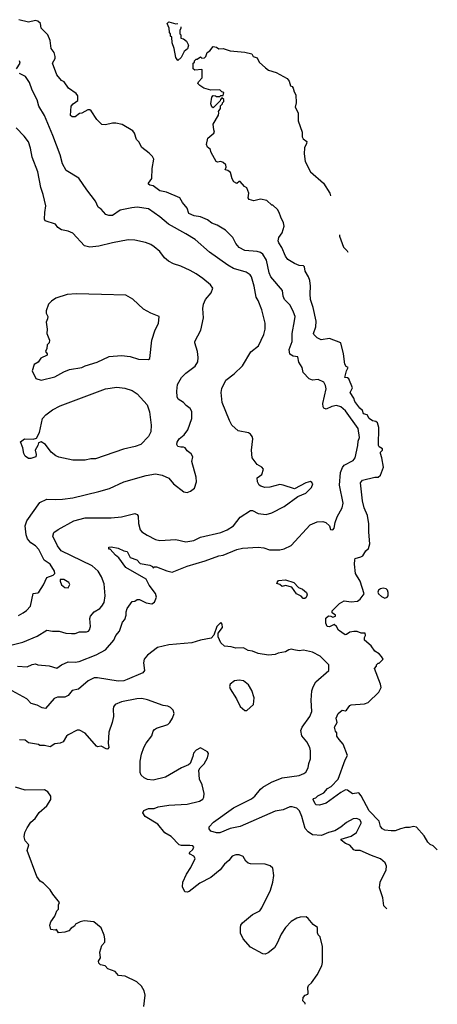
# Model space of a CAD drawing. Extents: x 1678759 to 1859541, y 384609 to 522867.
# Tile 386 of 466: x 1827176 to 1830868, y 420765 to 429469. Entities that reach past the tile are written whole.
import ezdxf

# ---------------------------------------------------------------- set-up
doc = ezdxf.new("R2010")
doc.units = 0

msp = doc.modelspace()

# ---------------------------------------------------------------- linework, layer by layer
at = {"layer": '0CON20XD'}
for points in [[(1827155, 423753.5), (1827240.5, 423749.5), (1827285, 423770.5), (1827315, 423775.6), (1827335, 423766.7), (1827435, 423757.7), (1827505, 423736), (1827544.4, 423765.6), (1827605, 423792.5), (1827665, 423789.1), (1827702.5, 423795), (1827852.5, 423855), (1827935, 423898.6), (1828009.4, 423985), (1828025.7, 424025), (1828056.9, 424065), (1828085, 424143.3), (1828105, 424166.7), (1828117.5, 424205), (1828116.5, 424235), (1828124.4, 424265.6), (1828170, 424325), (1828195, 424330), (1828215, 424342.5), (1828235, 424343.8), (1828294.5, 424314.5), (1828345, 424304.3), (1828368.7, 424321.3), (1828385.8, 424365.8), (1828375.5, 424395.5), (1828319.1, 424469.1), (1828293.3, 424523.3), (1828115, 424626.7), (1828051.5, 424711.5), (1828022.9, 424735), (1827975, 424790), (1827965, 424790), (1827965, 424807.5), (1827985, 424810), (1828045, 424796.2), (1828095, 424774), (1828125, 424768), (1828151.4, 424715), (1828210, 424695), (1828241.1, 424661.1), (1828325, 424648.6), (1828350, 424635), (1828353, 424623), (1828367.5, 424632.5), (1828385, 424632), (1828476.6, 424596.6), (1828524.2, 424585.8), (1828655, 424637.8), (1828815, 424685.5), (1828935, 424729.6), (1828975, 424736.5), (1829095, 424784.5), (1829145, 424797.5), (1829285, 424807.8), (1829335, 424800), (1829385, 424783.5), (1829475, 424782.1), (1829515, 424792.1), (1829575, 424821.5), (1829744.2, 425005), (1829805, 425029.4), (1829855, 425034.2), (1829883.3, 425025), (1829913.3, 424995), (1829922.3, 424962.3), (1829945, 424960), (1829956.2, 424975), (1829963.3, 425023.3), (1829981.2, 425075), (1830026.2, 425155), (1830035.9, 425194.1), (1830002.3, 425355), (1830010.4, 425465), (1830028.6, 425511.4), (1830045, 425532.5), (1830125, 425571.9), (1830141.4, 425595), (1830166, 425705), (1830167.6, 425742.4), (1830180, 425775), (1830169.2, 425855), (1830055, 426012.2), (1830015, 426048.2), (1829975, 426057.8), (1829935, 426048.9), (1829885, 426026.2), (1829865.8, 426035.8), (1829857.5, 426047.5), (1829854.3, 426075), (1829886.2, 426205), (1829880.4, 426235), (1829865.4, 426265), (1829815, 426289.6), (1829763.6, 426283.6), (1829734.5, 426294.5), (1829681.7, 426351.7), (1829673.3, 426395), (1829643, 426443), (1829635, 426487.5), (1829593.6, 426493.6), (1829565, 426512.5), (1829559.2, 426555), (1829584.4, 426625), (1829583.8, 426695), (1829605, 426806.7), (1829610, 426845), (1829596.5, 426885), (1829565.6, 426945), (1829516.9, 426995), (1829504.5, 427025), (1829498.1, 427075), (1829395, 427197.5), (1829380.7, 427230.7), (1829358, 427345), (1829325, 427397.1), (1829305, 427411.9), (1829275, 427420.6), (1829165, 427428.6), (1829116.2, 427455), (1829085, 427491.2), (1829060, 427545), (1828995, 427608.6), (1828922.4, 427652.4), (1828875, 427670), (1828835, 427700.8), (1828775, 427726), (1828717.5, 427735), (1828671.2, 427755), (1828655, 427802.5), (1828613.9, 427853.9), (1828592.5, 427895), (1828473.4, 427943.4), (1828414, 427955), (1828355, 428001.1), (1828325.8, 428005.8), (1828314.2, 428014.2), (1828314.2, 428025), (1828342.9, 428065), (1828348, 428155), (1828362.5, 428235), (1828349.3, 428259.3), (1828319.3, 428289.3), (1828255, 428340), (1828228.3, 428388.3), (1828209.3, 428409.3), (1828190, 428465), (1828176.4, 428486.4), (1828083, 428543), (1828025, 428553.3), (1827995, 428553.3), (1827935, 428540), (1827903, 428543), (1827857, 428587), (1827807.5, 428665), (1827795, 428672.5), (1827778.3, 428671.7), (1827725, 428642.5), (1827705, 428640), (1827665, 428611.2), (1827640.7, 428610.7), (1827625, 428622.5), (1827630, 428705), (1827647.5, 428725), (1827690, 428755), (1827690, 428795), (1827676.4, 428816.4), (1827607.5, 428865), (1827569.3, 428919.3), (1827545, 428932.5), (1827505, 428981.2), (1827466.7, 429085), (1827490, 429125), (1827490, 429145), (1827479.1, 429179.1), (1827454.2, 429215), (1827443.8, 429285), (1827423.8, 429335), (1827366, 429395), (1827359.4, 429435), (1827335, 429457.1), (1827315, 429460.9), (1827255, 429448.8), (1827169.4, 429469.4)], [(1828599.6, 429406.5), (1828600, 429395), (1828590, 429375), (1828590, 429345), (1828600, 429335), (1828600, 429305), (1828625, 429300), (1828649.3, 429279.3), (1828667.5, 429245), (1828658.3, 429211.7), (1828630.7, 429189.3), (1828602.5, 429135), (1828575, 429110), (1828557.5, 429135), (1828542.5, 429215), (1828522.5, 429265), (1828520, 429315), (1828510, 429325), (1828510, 429345), (1828500, 429355), (1828497.5, 429395), (1828480, 429435), (1828495, 429450), (1828555, 429432.5), (1828574, 429435.1)], [(1830867.5, 422132), (1830863, 422133), (1830830, 422165), (1830805, 422177.5), (1830785, 422197.5), (1830752.5, 422255), (1830685, 422330), (1830656.4, 422336.4), (1830621.9, 422328.1), (1830585, 422327.9), (1830543.3, 422315), (1830495, 422300), (1830459.1, 422299.1), (1830405, 422305.6), (1830384, 422315), (1830365, 422338), (1830353.9, 422385), (1830265.4, 422475), (1830195, 422608), (1830175, 422634), (1830117.5, 422625), (1830075, 422656.9), (1830055, 422660), (1830015, 422638.9), (1829885, 422544), (1829825, 422524.2), (1829798, 422528), (1829787.7, 422537.7), (1829770, 422575), (1829772.5, 422585), (1829795, 422590), (1829812.7, 422607.3), (1829865, 422634), (1829898.1, 422671.9), (1829928.3, 422691.7), (1829990, 422755), (1830053.4, 422926.6), (1830074.2, 422965), (1830034.6, 423064.6), (1829999.2, 423105), (1829980, 423135), (1829980, 423165), (1829968.3, 423178.3), (1829960, 423215), (1829980.8, 423255), (1829973.2, 423293.2), (1829991.5, 423335), (1830025, 423366.5), (1830055, 423360), (1830065, 423364), (1830095, 423407.5), (1830105, 423413.3), (1830225, 423422.5), (1830257, 423433), (1830350, 423525), (1830370, 423565), (1830366.7, 423595), (1830313.3, 423735), (1830330, 423755), (1830330, 423765), (1830345, 423780), (1830355, 423780), (1830387.5, 423815), (1830375, 423840), (1830353, 423863), (1830315, 423887.5), (1830282.5, 423935), (1830222.5, 423985), (1830223, 424007), (1830232.5, 424025), (1830230, 424045), (1830195, 424046), (1830159.6, 424059.6), (1830128.9, 424061.1), (1830094.2, 424055.8), (1830065, 424033.8), (1830051.7, 424031.7), (1829995, 424072.5), (1829976.1, 424106.1), (1829955, 424122.5), (1829915, 424101.2), (1829893.6, 424103.6), (1829883.2, 424133.2), (1829881.7, 424178.3), (1829905, 424198), (1829925, 424196.7), (1829945, 424186.7), (1829967.5, 424195), (1829966.4, 424206.4), (1829937.5, 424225), (1829937.5, 424245), (1830002.6, 424307.4), (1830045, 424331.8), (1830105, 424322.7), (1830161.7, 424328.3), (1830184.4, 424345.6), (1830222, 424395), (1830186.7, 424505), (1830144.4, 424574.4), (1830136.7, 424655), (1830137, 424693), (1830142.5, 424705), (1830190.5, 424719.5), (1830208.8, 424731.2), (1830235, 424773.3), (1830258.8, 424795), (1830270, 424835), (1830262.1, 424937.9), (1830263.2, 425013.2), (1830250, 425085), (1830220, 425155), (1830205.5, 425215), (1830189.4, 425375), (1830205, 425398), (1830314.6, 425425.4), (1830345, 425425.4), (1830365, 425444.3), (1830391.2, 425515), (1830377.6, 425595), (1830364.7, 425635), (1830365.6, 425645), (1830383.8, 425665), (1830383.8, 425675), (1830354.5, 425694.5), (1830348, 425705), (1830350, 425865), (1830337.5, 425905), (1830325, 425917.1), (1830295, 425924.4), (1830264.2, 425945), (1830246.1, 425976.1), (1830215, 425984), (1830207.5, 426015), (1830182, 426035), (1830137.5, 426095), (1830130, 426125), (1830097.5, 426175), (1830118, 426215), (1830085.6, 426295.6), (1830075, 426303.3), (1830050, 426305), (1830064.2, 426365.8), (1830080, 426395), (1830062.3, 426402.3), (1830048.6, 426425), (1830037.7, 426515), (1830015, 426612.5), (1829915, 426651.9), (1829840.4, 426640.4), (1829805, 426656), (1829775, 426687.5), (1829772, 426695), (1829792.5, 426755), (1829798, 426805), (1829771.4, 426925), (1829747.2, 426997.2), (1829744.5, 427045.5), (1829746.9, 427115), (1829739.4, 427165), (1829730, 427195), (1829700, 427245), (1829692.5, 427285), (1829685, 427292.5), (1829645, 427297.5), (1829605, 427313.3), (1829545, 427350), (1829525, 427380), (1829494.2, 427454.2), (1829465.7, 427495.7), (1829461.9, 427515), (1829467.5, 427545), (1829496, 427585), (1829513.3, 427645), (1829507.5, 427675), (1829483, 427723), (1829470, 427765), (1829455, 427790), (1829415, 427830), (1829405, 427830), (1829361.7, 427871.7), (1829305, 427882.5), (1829245, 427868), (1829205, 427881.2), (1829196.7, 427895), (1829202.5, 427935), (1829183, 427983), (1829163.6, 427993.6), (1829125, 428040), (1829115, 428040), (1829095, 428020), (1829070, 428035), (1829052.7, 428062.7), (1829038.8, 428118.8), (1829015, 428137.5), (1828991.7, 428141.7), (1829000, 428165), (1828997.5, 428185), (1828975, 428207.5), (1828955, 428216.7), (1828925, 428210), (1828912.5, 428215), (1828867.5, 428295), (1828860, 428325), (1828835, 428343.3), (1828828, 428365), (1828838.8, 428421.2), (1828892.5, 428465), (1828896.7, 428475), (1828892.5, 428495), (1828887.5, 428545), (1828932.5, 428625), (1828937.5, 428645), (1828932.5, 428657.5), (1828950, 428685), (1828951.7, 428708.3), (1828970, 428725), (1828970, 428735), (1828980, 428745), (1828980, 428765), (1828961.7, 428778.3), (1828950, 428765), (1828948.3, 428751.7), (1828885, 428690), (1828875, 428700), (1828866.2, 428725), (1828873.3, 428785), (1828885, 428800), (1828907, 428797), (1828915, 428790), (1828945, 428790), (1828955, 428800), (1828975, 428800), (1828980, 428825), (1828961.7, 428831.7), (1828945, 428850), (1828865, 428847.5), (1828804.1, 428864.1), (1828767, 428887), (1828750, 428905), (1828755, 428920), (1828790, 428955), (1828790, 429025), (1828785, 429030), (1828725, 429022.5), (1828710, 429035), (1828710, 429085), (1828720, 429095), (1828720, 429105), (1828735, 429120), (1828745, 429120), (1828775, 429140), (1828785, 429130), (1828808.3, 429131.7), (1828820, 429145), (1828831.7, 429178.3), (1828856.4, 429193.6), (1828885, 429232.5), (1828915, 429226.2), (1828935, 429212.5), (1828975, 429213.3), (1829035, 429193.3), (1829165, 429183.3), (1829227, 429167), (1829240, 429145), (1829275, 429132.5), (1829293.6, 429093.6), (1829349.5, 429045.1), (1829373.9, 429023.9), (1829441.7, 429001.7), (1829540.3, 428950.3), (1829558.8, 428925), (1829570, 428885), (1829585, 428877.5), (1829593.6, 428863.6), (1829601.2, 428831.2), (1829617.5, 428805), (1829620, 428735), (1829610, 428695), (1829636.1, 428646.1), (1829637.5, 428575), (1829672.5, 428475), (1829673.6, 428433.6), (1829682.5, 428415), (1829713, 428393), (1829711.2, 428375), (1829693.9, 428336.1), (1829690, 428285), (1829700, 428215), (1829745.7, 428125.7), (1829860.8, 428025), (1829916.8, 427936.8), (1829923.1, 427912.5)], [(1827148.6, 429035), (1827179.4, 429085), (1827175, 429106.2)], [(1827085, 423937.5), (1827203.6, 423966.4), (1827329.2, 424020.8), (1827415, 424072.9), (1827465, 424062.9), (1827525, 424064.2), (1827585, 424045.7), (1827635, 424041.9), (1827665, 424044.4), (1827705, 424057.8), (1827765, 424057.5), (1827783.3, 424065), (1827794.2, 424075.8), (1827801.4, 424105), (1827795.8, 424175), (1827802.5, 424195), (1827835, 424234), (1827884, 424265), (1827902.9, 424285), (1827922.4, 424317.6), (1827932.5, 424375), (1827923.2, 424483.2), (1827900, 424545), (1827869.2, 424595), (1827815, 424640.5), (1827541.5, 424775), (1827509.3, 424819.3), (1827467.5, 424905), (1827478.8, 424935), (1827515, 424962.5), (1827655, 425037.8), (1827755, 425066.9), (1827985, 425065.7), (1828075.7, 425074.3), (1828195, 425103.8), (1828213.9, 425093.9), (1828221.7, 425081.7), (1828227.1, 425015), (1828240.7, 424960.7), (1828255, 424940.8), (1828301.7, 424911.7), (1828375, 424875.6), (1828415, 424864.3), (1828555, 424874.2), (1828645, 424852.2), (1828713.8, 424866.2), (1828775.5, 424894.5), (1828955, 424936.9), (1829009.8, 424960.2), (1829065.4, 424994.6), (1829125, 425070.8), (1829215, 425130.8), (1829235, 425130), (1829285, 425104.2), (1829354.1, 425094.1), (1829405, 425110.8), (1829513.3, 425165), (1829635.8, 425254.2), (1829705, 425284.2), (1829756, 425335), (1829766.2, 425366.2), (1829759.3, 425379.3), (1829746.2, 425386.2), (1829705, 425373.8), (1829605, 425321.2), (1829505, 425355.8), (1829475, 425360), (1829386.7, 425336.7), (1829344.1, 425334.1), (1829306.4, 425346.4), (1829293.3, 425355), (1829276.7, 425385), (1829275, 425420), (1829315, 425450), (1829332.5, 425495), (1829317.5, 425515), (1829275, 425537.5), (1829232, 425595), (1829225.8, 425664.2), (1829236.7, 425765), (1829230, 425785), (1829217.5, 425805), (1829197.3, 425817.3), (1829106.7, 425835), (1829050.8, 425885), (1829029.4, 425925), (1828966.5, 426085), (1828958.1, 426175), (1828962.2, 426207.8), (1828997.8, 426282.2), (1829072.4, 426337.6), (1829145, 426408), (1829217.7, 426532.3), (1829286.7, 426585), (1829333.3, 426685), (1829346, 426735), (1829346.1, 426786.1), (1829315.8, 426905), (1829285, 426986.7), (1829266.8, 427016.8), (1829249.5, 427115), (1829226.1, 427196.1), (1829214.2, 427215), (1829176.7, 427236.7), (1829065, 427270), (1829015, 427298.9), (1828853.1, 427413.1), (1828725.8, 427525), (1828645, 427576.9), (1828490.5, 427660.5), (1828415, 427727.1), (1828315, 427797.5), (1828215, 427812.5), (1828167.5, 427805), (1828062.5, 427785), (1827995, 427739.2), (1827965, 427738), (1827937.3, 427747.3), (1827895, 427793.8), (1827870.9, 427810.9), (1827845, 427866.2), (1827768, 427965), (1827699.5, 428069.5), (1827586, 428135), (1827554.4, 428195), (1827534.4, 428275), (1827470, 428445), (1827395, 428621.2), (1827344.4, 428705), (1827331.7, 428761.7), (1827286, 428845), (1827261.2, 428915), (1827225.9, 428965.9), (1827173.9, 428993.9)], [(1827165, 424202.9), (1827205, 424225.8), (1827235, 424247.5), (1827270, 424285), (1827295, 424398), (1827335, 424402), (1827345, 424408.8), (1827386.8, 424473.2), (1827415, 424537.5), (1827471.7, 424558.3), (1827487, 424573), (1827482.5, 424595), (1827445.6, 424655.6), (1827391.8, 424691.8), (1827345.6, 424785), (1827315, 424817.8), (1827275.3, 424845.3), (1827245, 424881.4), (1827231.8, 424915), (1827223.8, 424995), (1827240, 425040), (1827355, 425200.8), (1827415, 425231.1), (1827489.1, 425229.1), (1827555, 425229.5), (1827646.2, 425243.8), (1827875, 425297.8), (1827970, 425325), (1828096.6, 425383.4), (1828295, 425440), (1828375, 425454.2), (1828435, 425444), (1828493.8, 425415), (1828536.8, 425366.8), (1828625.7, 425295.7), (1828655, 425290), (1828685, 425300), (1828722.1, 425327.9), (1828740, 425385), (1828736.6, 425426.6), (1828698.8, 425565), (1828705.9, 425605.9), (1828692.7, 425632.7), (1828655, 425657.5), (1828637.5, 425685), (1828625, 425691.2), (1828599.3, 425689.3), (1828575, 425697.5), (1828566.2, 425715), (1828568.8, 425735), (1828586.7, 425765), (1828629.7, 425800.3), (1828661.2, 425845), (1828698.8, 425945), (1828697.5, 426005), (1828681.7, 426031.7), (1828648.3, 426058.3), (1828625, 426086.7), (1828577.5, 426115), (1828567.5, 426135), (1828563.8, 426185), (1828570.8, 426245), (1828606.2, 426305), (1828643.8, 426345), (1828726.2, 426405), (1828750, 426445), (1828754.2, 426484.2), (1828748.6, 426535), (1828723, 426613), (1828724.2, 426625), (1828777.8, 426725), (1828800, 426835), (1828794.4, 426915), (1828801.4, 426955), (1828819.2, 426995), (1828868, 427055), (1828882, 427095), (1828861.2, 427125), (1828795, 427180.8), (1828735, 427221.4), (1828683.4, 427253.4), (1828600.2, 427290.2), (1828535, 427311.1), (1828492, 427335), (1828454.6, 427364.6), (1828415, 427421.2), (1828365, 427462.5), (1828335, 427481.4), (1828289.1, 427499.1), (1828195, 427520), (1828135, 427524.4), (1827995, 427498.1), (1827875, 427466.9), (1827795, 427458), (1827749.7, 427469.7), (1827645, 427581.9), (1827605, 427600.8), (1827545, 427611.9), (1827512.3, 427632.3), (1827491.1, 427661.1), (1827400.8, 427690.8), (1827396, 427705), (1827398, 427765), (1827408, 427825), (1827384.2, 427925), (1827363.1, 427985), (1827335.7, 428125), (1827285.6, 428255), (1827272.2, 428335), (1827255, 428390), (1827215, 428441.2), (1827145, 428514)], [(1830002.2, 427567.9), (1830002.9, 427555), (1830037, 427457), (1830070, 427425), (1830076.6, 427414.7)], [(1827365, 426283.8), (1827487.3, 426312.7), (1827565, 426356.2), (1827615, 426376.2), (1827725, 426394.3), (1827755, 426410.8), (1827859.3, 426440.7), (1827967, 426493), (1828075, 426501.4), (1828153, 426493), (1828225, 426467.5), (1828313.6, 426466.4), (1828325, 426473.3), (1828344.5, 426635.5), (1828372.4, 426727.6), (1828402.5, 426785), (1828407.5, 426845), (1828334.1, 426874.1), (1828269.5, 426909.5), (1828175, 427000), (1828115, 427033.8), (1827900.3, 427040.3), (1827675, 427045.6), (1827595, 427038.6), (1827495, 427006.2), (1827457.7, 426982.3), (1827431.2, 426955), (1827411.2, 426895), (1827411.2, 426875), (1827423.3, 426845), (1827422.5, 426825), (1827410, 426795), (1827418.8, 426735), (1827416.2, 426695), (1827440, 426635), (1827436.1, 426613.9), (1827418.8, 426595), (1827416.4, 426563.6), (1827403.3, 426535), (1827420, 426515), (1827420, 426505), (1827361.7, 426478.3), (1827339.3, 426440.7), (1827305, 426420), (1827287.5, 426365), (1827317, 426297), (1827365, 426283.8)], [(1827755, 425574.3), (1827644.1, 425575.9), (1827521.2, 425601.2), (1827494.2, 425614.2), (1827455, 425646.7), (1827403, 425713), (1827365, 425737.5), (1827341.7, 425728.3), (1827337.5, 425705), (1827312.5, 425665), (1827320, 425625), (1827317.5, 425605), (1827275, 425588.8), (1827255, 425590), (1827225, 425610), (1827213, 425633), (1827202.5, 425685), (1827183.9, 425736.1), (1827217, 425763), (1827295, 425762.5), (1827325, 425770), (1827350, 425820), (1827378.8, 425945), (1827406.2, 425975), (1827465, 426019.2), (1827534.6, 426055.4), (1827935, 426207.5), (1828035, 426220), (1828105, 426212.9), (1828170.3, 426190.3), (1828213, 426163), (1828302.5, 426065), (1828323.8, 426003.8), (1828338, 425885), (1828334, 425825), (1828315.7, 425784.3), (1828245.6, 425714.4), (1828197.5, 425695), (1828093.6, 425673.6), (1827845, 425588), (1827805, 425587.5), (1827755, 425574.3)], [(1827605, 424447.5), (1827620, 424475), (1827610, 424495), (1827565, 424520), (1827535, 424520), (1827532.5, 424505), (1827544.1, 424474.1), (1827575, 424451.2), (1827605, 424447.5)], [(1829681.7, 424351.7), (1829663, 424373), (1829623.2, 424393.2), (1829581.5, 424451.5), (1829525, 424467.5), (1829495, 424458.6), (1829475, 424476), (1829450, 424485), (1829452, 424495), (1829465, 424511.2), (1829525, 424518.5), (1829600, 424495), (1829640.9, 424450.9), (1829675, 424435.7), (1829711.2, 424405), (1829718, 424385), (1829707.9, 424362.1), (1829695, 424353.3), (1829681.7, 424351.7)], [(1830405, 424355.8), (1830425, 424363.3), (1830432.7, 424377.3), (1830434.2, 424405), (1830426.6, 424426.6), (1830415, 424438), (1830390, 424445), (1830365, 424438), (1830346.7, 424425), (1830342, 424408), (1830346.2, 424395), (1830375, 424369.2), (1830405, 424355.8)], [(1830421.2, 421610.2), (1830394.2, 421635), (1830387.1, 421705), (1830356.2, 421795), (1830363.1, 421845), (1830416.7, 421955), (1830417.2, 421987.2), (1830405.6, 422015), (1830365, 422052), (1830285, 422079.2), (1830185, 422126), (1830145, 422123.8), (1830129.3, 422129.3), (1830095, 422172.5), (1830055, 422186.2), (1830018.8, 422215), (1830016.7, 422225), (1830105, 422251.2), (1830154.2, 422285), (1830195.6, 422365), (1830195, 422376.7), (1830182, 422395), (1830155, 422408.6), (1830125, 422404), (1830065, 422373.3), (1830015, 422331.2), (1829961.4, 422298.6), (1829905, 422282.5), (1829845, 422256.5), (1829765, 422262.1), (1829725, 422288.5), (1829699.1, 422319.1), (1829670, 422425), (1829648.1, 422475), (1829625, 422498.1), (1829585, 422511.9), (1829565, 422509.4), (1829505.4, 422484.6), (1829435, 422473.6), (1829125, 422337.7), (1829035, 422319.6), (1828945, 422281.5), (1828915, 422280), (1828864, 422295), (1828850, 422315), (1828852, 422335), (1828889.2, 422375), (1829067.1, 422502.9), (1829225, 422582.5), (1829255.5, 422605), (1829305, 422668.1), (1829325.9, 422684.1), (1829401.2, 422728.8), (1829495, 422767.1), (1829645, 422789.2), (1829686.7, 422805), (1829705, 422816.7), (1829726.7, 422855), (1829730.8, 422895), (1829747.1, 422935), (1829746.7, 423005), (1829740.6, 423035), (1829715, 423084), (1829669.7, 423139.7), (1829662.2, 423185), (1829672.2, 423215), (1829739.4, 423310.6), (1829759.1, 423355), (1829752.2, 423455), (1829758.6, 423535), (1829769.7, 423570.3), (1829795, 423616.2), (1829910, 423715), (1829908.8, 423765), (1829833, 423843), (1829765, 423878), (1829685, 423897.1), (1829645, 423890.8), (1829600.5, 423899.5), (1829575, 423904), (1829555, 423900), (1829525, 423882), (1829459.5, 423870.5), (1829435, 423856.2), (1829375, 423851.2), (1829285, 423866), (1829235, 423888), (1829194.1, 423894.1), (1829155, 423917.5), (1829087, 423913), (1829045, 423926.7), (1828985, 423930), (1828955, 423960), (1828930, 424015), (1828930, 424045), (1828967.5, 424095), (1828967, 424127), (1828955, 424140), (1828917.5, 424105), (1828891.7, 424028.3), (1828867, 424003), (1828775, 423984.3), (1828698.9, 423961.1), (1828495, 423943.6), (1828395, 423918.9), (1828305, 423850.6), (1828275.6, 423815), (1828270.5, 423785), (1828279.2, 423715), (1828265.8, 423695), (1828125.9, 423635.9), (1828095, 423624.6), (1828045, 423621.8), (1827865, 423652.2), (1827835, 423651.1), (1827782.5, 423625), (1827695, 423550), (1827639.5, 423540.5), (1827605, 423494.2), (1827575, 423481.4), (1827510.5, 423479.5), (1827481.2, 423468.8), (1827405, 423378.8), (1827375, 423386.2), (1827330.5, 423410.5), (1827276.7, 423425), (1827240, 423465), (1827076.7, 423555)], [(1829185, 423363.3), (1829244.1, 423415.9), (1829247.5, 423475), (1829227.9, 423537.9), (1829197.9, 423587.9), (1829155, 423623.8), (1829115, 423630), (1829075, 423624), (1829036.7, 423595), (1829030, 423575), (1829036.2, 423555), (1829093.3, 423465), (1829125, 423397.5), (1829165, 423363.8), (1829185, 423363.3)], [(1829700.6, 420767.7), (1829700, 420775), (1829680, 420795), (1829682.5, 420825), (1829700, 420845), (1829722.5, 420855), (1829726.7, 420865), (1829723.3, 420915), (1829729.3, 420930.7), (1829756.7, 420955), (1829806.7, 421025), (1829845.9, 421104.1), (1829853.8, 421135), (1829853.8, 421275), (1829831.7, 421361.7), (1829815, 421380), (1829808.3, 421398.3), (1829807.5, 421445), (1829770.7, 421470.7), (1829726.7, 421525), (1829707.7, 421537.7), (1829655, 421536.2), (1829625, 421526.2), (1829575, 421496.2), (1829525.7, 421444.3), (1829486, 421385), (1829452.9, 421305), (1829427, 421263), (1829371.2, 421218.8), (1829345, 421208), (1829325, 421210), (1829215, 421270.8), (1829150.8, 421345), (1829128, 421395), (1829128, 421445), (1829132, 421465), (1829145.7, 421484.3), (1829235, 421558.8), (1829298.8, 421591.2), (1829317.5, 421617.5), (1829392.5, 421775), (1829413.8, 421845), (1829423.3, 421905), (1829415, 421970), (1829390.7, 421990.7), (1829345, 422003.3), (1829216.4, 422006.4), (1829195, 422013.8), (1829175, 422030), (1829151.2, 422071.2), (1829115, 422085.6), (1829085, 422086.9), (1829055, 422073.8), (1829024, 422035), (1828986.3, 422003.7), (1828947.2, 421952.8), (1828866, 421885), (1828768.8, 421835), (1828675, 421762), (1828655, 421756), (1828635, 421760), (1828614.3, 421805), (1828617.5, 421845), (1828650.6, 421915), (1828690, 421975), (1828725.6, 422055), (1828716, 422075), (1828682.4, 422092.4), (1828673.3, 422105), (1828706, 422135), (1828713.8, 422155), (1828705, 422166), (1828680.3, 422170.3), (1828605, 422168.1), (1828584.6, 422174.6), (1828515, 422247.5), (1828460.2, 422280.2), (1828397, 422357), (1828286, 422425), (1828263.3, 422456.7), (1828271.7, 422478.3), (1828315, 422495.8), (1828365, 422497.5), (1828400.3, 422509.7), (1828495, 422525.6), (1828655, 422535.7), (1828765, 422562), (1828795, 422580), (1828803.8, 422595), (1828807.3, 422627.3), (1828790, 422705), (1828765.8, 422755.8), (1828758.8, 422835), (1828770, 422855), (1828807.9, 422892.1), (1828836.2, 422945), (1828843.6, 422983.6), (1828835, 422997.5), (1828775, 423032.5), (1828735, 423012.5), (1828713.3, 422985), (1828707.5, 422955), (1828682.5, 422895), (1828668.3, 422881.7), (1828605.8, 422854.2), (1828465, 422774.3), (1828355, 422748), (1828305, 422752), (1828275, 422766.2), (1828249.5, 422789.5), (1828240, 422815), (1828241.4, 422915), (1828252.9, 422975), (1828274.2, 423035), (1828295, 423073.3), (1828345, 423137.5), (1828355, 423180), (1828366.1, 423193.9), (1828385, 423206.2), (1828485, 423240), (1828504.3, 423255.7), (1828528, 423295), (1828542, 423335), (1828533.8, 423365), (1828508.8, 423388.8), (1828485, 423402), (1828445, 423406), (1828305, 423457.5), (1828255, 423469.2), (1828210, 423465), (1828075, 423439.2), (1828020, 423415), (1828006.2, 423395), (1828002.5, 423375), (1828005, 423310), (1827993.8, 423255), (1827965, 423170), (1827958.8, 423075), (1827962.5, 423035), (1827956.4, 423023.6), (1827945, 423020), (1827895, 423047.5), (1827865, 423042.5), (1827855, 423046.7), (1827755, 423161.9), (1827705, 423188.8), (1827685, 423188.8), (1827603.9, 423146.1), (1827590, 423135), (1827560, 423085), (1827535, 423072.5), (1827485, 423067.5), (1827445, 423041.2), (1827395, 423052.5), (1827355, 423052.5), (1827341.7, 423061.7), (1827255, 423077.5), (1827225, 423100), (1827173, 423103)], [(1828273.3, 420745), (1828286.2, 420845), (1828276.7, 420885), (1828253.3, 420925), (1828212.5, 420965), (1828107.5, 421012.5), (1828049.3, 421019.3), (1828020, 421055), (1827955, 421080), (1827930, 421105), (1827890, 421115), (1827875, 421130), (1827873.3, 421145), (1827890, 421175), (1827883.6, 421226.4), (1827903.3, 421285), (1827927.5, 421315), (1827927, 421343), (1827922.5, 421375), (1827895, 421440), (1827830, 421495), (1827745, 421502.5), (1827710, 421495), (1827670, 421475), (1827660, 421455), (1827630.7, 421439.3), (1827610, 421415), (1827575, 421402.5), (1827518.3, 421398.3), (1827500, 421425), (1827488.3, 421421.7), (1827450, 421425), (1827443.3, 421465), (1827452.5, 421495), (1827486.1, 421543.9), (1827505, 421590), (1827520, 421605), (1827520, 421645), (1827527.5, 421665), (1827467.7, 421737.7), (1827445, 421777.5), (1827387.5, 421835), (1827357.5, 421855), (1827326.2, 421895), (1827240.8, 422125), (1827258, 422175), (1827225, 422210), (1827215.8, 422245), (1827222.5, 422285), (1827240.8, 422325), (1827274.2, 422375.8), (1827311.2, 422408.8), (1827348.8, 422461.2), (1827415, 422520), (1827450, 422575), (1827450, 422605), (1827425, 422643.3), (1827395, 422661.2), (1827225, 422657.5), (1827137.5, 422685)]]:
    msp.add_lwpolyline(points, dxfattribs=at)

doc.saveas('drawing.dxf')
